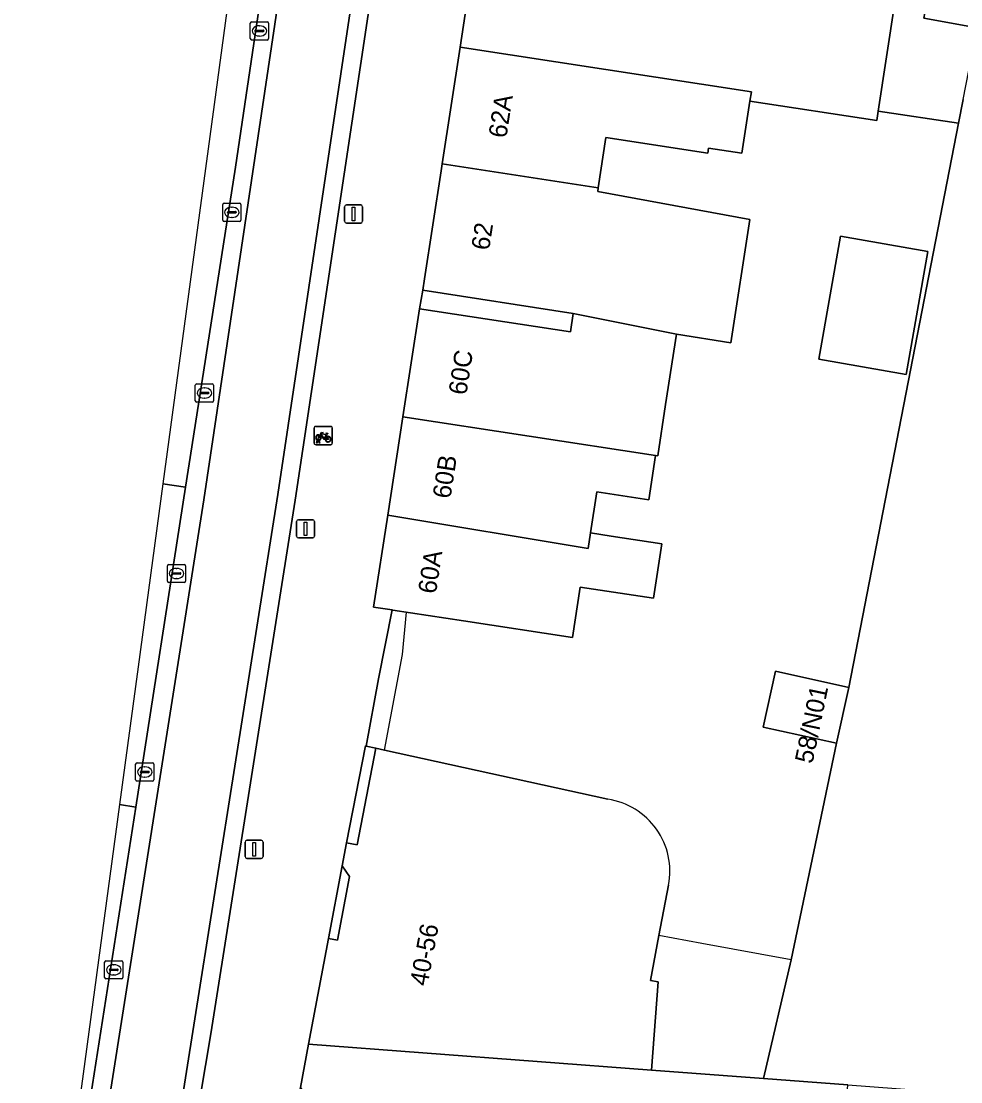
# Model space of a CAD drawing. Extents: x 160856 to 161310, y 384024 to 384878.
# Drawn here: x 161102.4 to 161154.1, y 384059 to 384117.4 of the extents above; entities that cross this region are included whole.
import ezdxf

# ---------------------------------------------------------------- set-up
doc = ezdxf.new("R2010")
doc.units = 0
for name, color, linetype in [('IMGEO_Erf', 7, 'Continuous'), ('IMGEO_Fietsenrek', 7, 'Continuous'), ('IMGEO_Fietspad_gesloten', 7, 'Continuous'), ('IMGEO_Fietspad_open', 7, 'Continuous'), ('IMGEO_Hek', 7, 'Continuous'), ('IMGEO_Kolk', 7, 'Continuous'), ('IMGEO_Lichtmast', 7, 'Continuous'), ('IMGEO_Pand', 7, 'Continuous'), ('IMGEO_Pand_nummerreeks', 7, 'Continuous'), ('IMGEO_Pand_overbouw', 7, 'Continuous'), ('IMGEO_Parkeervlak_open', 7, 'Continuous'), ('IMGEO_Voetpad_open', 7, 'Continuous')]:
    doc.layers.add(name, color=color, linetype=linetype)

msp = doc.modelspace()

# ---------------------------------------------------------------- linework, layer by layer
at = {"layer": 'IMGEO_Erf'}
for points in [[(161153.927, 384111.756), (161149.507, 384112.429), (161149.427, 384111.91), (161142.457, 384112.979), (161142.017, 384110.111), (161140.184, 384110.392), (161140.14, 384110.108), (161134.537, 384110.967), (161134.115, 384108.21), (161134.084, 384108.01), (161142.453, 384106.46), (161141.414, 384099.687), (161138.408, 384100.148), (161137.814, 384096.28), (161137.381, 384093.458), (161137.262, 384093.476), (161136.888, 384091.038), (161134.039, 384091.475), (161133.693, 384089.224), (161134.826, 384089.05), (161137.61, 384088.623), (161137.151, 384085.628), (161133.114, 384086.247), (161132.688, 384083.467), (161126.697, 384084.386), (161123.789, 384084.832), (161122.821, 384084.98), (161122.783, 384084.986), (161122.025, 384081.206), (161121.352, 384077.495), (161121.872, 384077.38), (161122.358, 384077.273), (161134.643, 384074.573)], [(161137.98, 384069.856), (161137.441, 384067.075), (161136.992, 384064.616), (161137.408, 384064.54), (161137.041, 384059.677), (161143.21, 384059.211), (161144.73, 384065.745), (161147.216, 384077.653), (161143.183, 384078.54), (161143.858, 384081.612), (161147.892, 384080.725), (161153.927, 384111.756)]]:
    msp.add_lwpolyline(points, dxfattribs=at)
for points in [[(161146.243, 384098.781), (161147.44, 384105.547), (161152.248, 384104.696), (161151.051, 384097.931)], [(161124.273, 384101.557), (161132.585, 384100.281), (161132.741, 384101.301), (161124.459, 384102.572)], [(161121.872, 384077.38), (161121.352, 384077.495), (161121.303, 384077.505), (161120.267, 384072.18), (161120.847, 384072.071)], [(161120.426, 384070.323), (161120.03, 384070.92), (161119.275, 384066.912), (161119.767, 384066.821)]]:
    msp.add_lwpolyline(points, close=True, dxfattribs=at)
msp.add_arc((161134.052, 384070.616), 4.001, 349.04709, 81.50723, dxfattribs=at)
at = {"layer": 'IMGEO_Fietsenrek'}
for p, q in [((161118.486, 384094.152), (161118.486, 384094.993)), ((161118.486, 384094.993), (161118.486, 384094.152)), ((161118.561, 384095.077), (161119.402, 384095.077)), ((161119.402, 384095.077), (161118.561, 384095.077)), ((161119.486, 384095.002), (161119.486, 384094.161)), ((161119.486, 384094.161), (161119.486, 384095.002)), ((161118.613, 384094.161), (161118.652, 384094.321)), ((161118.682, 384094.309), (161118.647, 384094.161)), ((161118.724, 384094.333), (161118.723, 384094.337)), ((161118.765, 384094.161), (161118.731, 384094.303)), ((161118.755, 384094.344), (161118.756, 384094.337)), ((161118.763, 384094.307), (161118.798, 384094.161)), ((161119.173, 384094.626), (161119.209, 384094.531)), ((161119.411, 384094.077), (161118.57, 384094.077)), ((161118.57, 384094.077), (161119.411, 384094.077)), ((161118.647, 384094.161), (161118.613, 384094.161)), ((161118.798, 384094.161), (161118.765, 384094.161))]:
    msp.add_line(p, q, dxfattribs=at)
for points in [[(161118.82, 384094.551), (161118.768, 384094.461), (161118.728, 384094.436), (161118.729, 384094.483), (161118.784, 384094.577)], [(161118.799, 384094.603), (161118.894, 384094.767), (161118.98, 384094.753), (161118.982, 384094.744), (161118.926, 384094.733), (161118.899, 384094.688), (161119.155, 384094.647)], [(161119.095, 384094.359), (161119.045, 384094.359), (161118.854, 384094.61), (161118.835, 384094.578)], [(161119.142, 384094.622), (161118.885, 384094.663), (161118.868, 384094.634), (161119.035, 384094.414), (161119.142, 384094.622)], [(161119.19, 384094.524), (161119.16, 384094.601), (161119.051, 384094.383), (161119.094, 384094.383)], [(161119.124, 384094.383), (161119.244, 384094.382), (161119.2, 384094.496)], [(161119.22, 384094.503), (161119.275, 384094.358), (161119.125, 384094.358)], [(161119.155, 384094.647), (161119.18, 384094.696), (161119.174, 384094.7), (161119.151, 384094.704), (161119.139, 384094.711), (161119.138, 384094.714), (161119.14, 384094.719), (161119.235, 384094.704), (161119.237, 384094.694), (161119.227, 384094.681), (161119.215, 384094.675), (161119.201, 384094.681), (161119.173, 384094.626)]]:
    msp.add_lwpolyline(points, dxfattribs=at)
for centre, radius, start, end in [((161118.564, 384094.999), 0.0779, 92.4484, 184.28452), ((161118.564, 384094.999), 0.0779, 92.4484, 184.28452), ((161119.408, 384094.999), 0.0779, 2.4484, 94.28452), ((161119.408, 384094.999), 0.0779, 2.4484, 94.28452), ((161118.726, 384094.462), 0.159, 62.67661, 242.13685), ((161118.726, 384094.462), 0.129, 63.31916, 238.90302), ((161118.706, 384094.333), 0.0499, 12.8025, 158.69338), ((161118.726, 384094.462), 0.159, 253.99666, 271.78671), ((161118.706, 384094.333), 0.0174, 12.8025, 163.45023), ((161118.726, 384094.462), 0.129, 253.41502, 269.02044), ((161118.726, 384094.462), 0.129, 283.60429, 43.43025), ((161118.726, 384094.462), 0.159, 283.5766, 46.60424), ((161119.253, 384094.378), 0.159, 113.3408, 178.32165), ((161119.253, 384094.378), 0.159, 187.0065, 105.77075), ((161119.253, 384094.378), 0.129, 113.92302, 177.95563), ((161119.253, 384094.378), 0.129, 188.67146, 104.58832), ((161118.564, 384094.155), 0.0779, 182.4484, 274.28452), ((161118.564, 384094.155), 0.0779, 182.4484, 274.28452), ((161119.408, 384094.155), 0.0779, 272.4484, 4.28452), ((161119.408, 384094.155), 0.0779, 272.4484, 4.28452)]:
    msp.add_arc(centre, radius, start, end, dxfattribs=at)
at = {"layer": 'IMGEO_Fietspad_gesloten'}
for points in [[(161102.374, 384034.314), (161107.731, 384033.904), (161108.123, 384035.73), (161110.192, 384046.38), (161110.393, 384047.415), (161109.564, 384047.564), (161116.482, 384091.339), (161122.797, 384133.458), (161124.195, 384142.785), (161126.322, 384157.442), (161128.16, 384170.784)], [(161121.567, 384152.354), (161112.414, 384091.035), (161106.696, 384054.799)]]:
    msp.add_lwpolyline(points, dxfattribs=at)
at = {"layer": 'IMGEO_Fietspad_open'}
for points in [[(161128.16, 384170.784), (161126.322, 384157.442), (161124.195, 384142.785), (161122.797, 384133.458), (161116.482, 384091.339), (161109.564, 384047.564), (161110.393, 384047.415), (161110.455, 384047.735), (161112.803, 384061.669), (161117.44, 384091.02), (161122.357, 384123.74), (161123.782, 384133.28), (161125.557, 384145.161)], [(161112.414, 384091.035), (161121.567, 384152.354)], [(161120.417, 384151.506), (161119.864, 384147.777), (161119.588, 384145.918), (161119.212, 384143.381), (161118.477, 384138.424), (161117.471, 384131.639), (161116.844, 384127.41), (161114.166, 384109.346), (161111.766, 384093.963), (161111.419, 384091.74), (161108.674, 384074.147), (161105.652, 384054.776), (161104.074, 384045.306), (161103.532, 384042.053), (161104.491, 384041.874)], [(161106.696, 384054.799), (161112.414, 384091.035)]]:
    msp.add_lwpolyline(points, dxfattribs=at)
at = {"layer": 'IMGEO_Hek'}
msp.add_lwpolyline([(161122.358, 384077.273), (161123.345, 384082.536), (161123.571, 384084.865)], dxfattribs=at)
at = {"layer": 'IMGEO_Kolk'}
for p, q in [((161114.974, 384116.408), (161114.974, 384117.26)), ((161115.049, 384117.334), (161115.901, 384117.334)), ((161115.462, 384117.114), (161115.487, 384117.114)), ((161115.975, 384117.26), (161115.975, 384116.408)), ((161115.233, 384116.828), (161115.233, 384116.84)), ((161115.671, 384116.791), (161115.273, 384116.791)), ((161115.276, 384116.877), (161115.674, 384116.877)), ((161115.485, 384116.554), (161115.46, 384116.554)), ((161115.717, 384116.84), (161115.717, 384116.828)), ((161115.901, 384116.334), (161115.049, 384116.334)), ((161113.461, 384106.431), (161113.461, 384107.283)), ((161113.536, 384107.357), (161114.388, 384107.357)), ((161113.949, 384107.137), (161113.974, 384107.137)), ((161114.462, 384107.283), (161114.462, 384106.431)), ((161113.72, 384106.851), (161113.72, 384106.863)), ((161114.158, 384106.814), (161113.76, 384106.814)), ((161113.763, 384106.9), (161114.161, 384106.9)), ((161113.972, 384106.577), (161113.947, 384106.577)), ((161114.204, 384106.863), (161114.204, 384106.851)), ((161114.388, 384106.357), (161113.536, 384106.357)), ((161111.95, 384096.491), (161111.95, 384097.343)), ((161112.025, 384097.417), (161112.877, 384097.417)), ((161112.438, 384097.197), (161112.463, 384097.197)), ((161112.951, 384097.343), (161112.951, 384096.491)), ((161112.209, 384096.911), (161112.209, 384096.923)), ((161112.647, 384096.874), (161112.249, 384096.874)), ((161112.252, 384096.96), (161112.65, 384096.96)), ((161112.461, 384096.637), (161112.436, 384096.637)), ((161112.693, 384096.923), (161112.693, 384096.911)), ((161112.877, 384096.417), (161112.025, 384096.417)), ((161110.413, 384086.567), (161110.413, 384087.419)), ((161110.488, 384087.493), (161111.34, 384087.493)), ((161110.901, 384087.273), (161110.926, 384087.273)), ((161111.414, 384087.419), (161111.414, 384086.567)), ((161110.672, 384086.987), (161110.672, 384086.999)), ((161111.11, 384086.95), (161110.712, 384086.95)), ((161110.715, 384087.036), (161111.113, 384087.036)), ((161110.924, 384086.713), (161110.899, 384086.713)), ((161111.156, 384086.999), (161111.156, 384086.987)), ((161111.34, 384086.493), (161110.488, 384086.493)), ((161108.668, 384075.65), (161108.668, 384076.502)), ((161108.743, 384076.576), (161109.595, 384076.576)), ((161108.97, 384076.119), (161109.368, 384076.119)), ((161109.156, 384076.356), (161109.181, 384076.356)), ((161109.669, 384076.502), (161109.669, 384075.65)), ((161109.595, 384075.576), (161108.743, 384075.576)), ((161108.927, 384076.07), (161108.927, 384076.082)), ((161109.365, 384076.033), (161108.967, 384076.033)), ((161109.179, 384075.796), (161109.154, 384075.796)), ((161109.411, 384076.082), (161109.411, 384076.07)), ((161106.962, 384064.767), (161106.962, 384065.619)), ((161107.037, 384065.693), (161107.889, 384065.693)), ((161107.963, 384065.619), (161107.963, 384064.767)), ((161107.221, 384065.187), (161107.221, 384065.199)), ((161107.659, 384065.15), (161107.261, 384065.15)), ((161107.264, 384065.236), (161107.662, 384065.236)), ((161107.45, 384065.473), (161107.475, 384065.473)), ((161107.705, 384065.199), (161107.705, 384065.187)), ((161107.889, 384064.693), (161107.037, 384064.693)), ((161107.473, 384064.913), (161107.448, 384064.913))]:
    msp.add_line(p, q, dxfattribs=at)
for points in [[(161114.974, 384116.408), (161114.974, 384117.26)], [(161115.049, 384117.334), (161115.901, 384117.334)], [(161115.975, 384117.26), (161115.975, 384116.408)], [(161115.901, 384116.334), (161115.049, 384116.334)], [(161113.461, 384106.431), (161113.461, 384107.283)], [(161113.536, 384107.357), (161114.388, 384107.357)], [(161114.462, 384107.283), (161114.462, 384106.431)], [(161114.388, 384106.357), (161113.536, 384106.357)], [(161111.95, 384096.491), (161111.95, 384097.343)], [(161112.025, 384097.417), (161112.877, 384097.417)], [(161112.951, 384097.343), (161112.951, 384096.491)], [(161112.877, 384096.417), (161112.025, 384096.417)], [(161110.413, 384086.567), (161110.413, 384087.419)], [(161110.488, 384087.493), (161111.34, 384087.493)], [(161111.414, 384087.419), (161111.414, 384086.567)], [(161111.34, 384086.493), (161110.488, 384086.493)], [(161108.668, 384075.65), (161108.668, 384076.502)], [(161108.743, 384076.576), (161109.595, 384076.576)], [(161109.669, 384076.502), (161109.669, 384075.65)], [(161109.595, 384075.576), (161108.743, 384075.576)], [(161106.962, 384064.767), (161106.962, 384065.619)], [(161107.037, 384065.693), (161107.889, 384065.693)], [(161107.963, 384065.619), (161107.963, 384064.767)], [(161107.889, 384064.693), (161107.037, 384064.693)]]:
    msp.add_lwpolyline(points, dxfattribs=at)
for centre, radius, start, end in [((161115.051, 384117.258), 0.0765, 91.55205, 178.44795), ((161115.051, 384117.258), 0.0765, 91.55205, 178.44795), ((161115.899, 384117.258), 0.0765, 1.55205, 88.44795), ((161115.899, 384117.258), 0.0765, 1.55205, 88.44795), ((161115.051, 384116.41), 0.0765, 181.55205, 268.44795), ((161115.051, 384116.41), 0.0765, 181.55205, 268.44795), ((161115.273, 384116.837), 0.0403, 85.87752, 175.75265), ((161115.27, 384116.827), 0.0366, 178.93798, 274.71019), ((161115.674, 384116.834), 0.043, 264.86636, 352.45326), ((161115.678, 384116.839), 0.0386, 1.73085, 96.63898), ((161115.899, 384116.41), 0.0765, 271.55205, 358.44795), ((161115.899, 384116.41), 0.0765, 271.55205, 358.44795), ((161113.538, 384107.281), 0.0765, 91.55205, 178.44795), ((161113.538, 384107.281), 0.0765, 91.55205, 178.44795), ((161114.386, 384107.281), 0.0765, 1.55205, 88.44795), ((161114.386, 384107.281), 0.0765, 1.55205, 88.44795), ((161113.76, 384106.86), 0.0403, 85.87752, 175.75265), ((161113.757, 384106.85), 0.0366, 178.93798, 274.71019), ((161114.161, 384106.857), 0.043, 264.86636, 352.45326), ((161114.165, 384106.862), 0.0386, 1.73085, 96.63898), ((161113.538, 384106.433), 0.0765, 181.55205, 268.44795), ((161113.538, 384106.433), 0.0765, 181.55205, 268.44795), ((161114.386, 384106.433), 0.0765, 271.55205, 358.44795), ((161114.386, 384106.433), 0.0765, 271.55205, 358.44795), ((161112.027, 384097.341), 0.0765, 91.55205, 178.44795), ((161112.027, 384097.341), 0.0765, 91.55205, 178.44795), ((161112.875, 384097.341), 0.0765, 1.55205, 88.44795), ((161112.875, 384097.341), 0.0765, 1.55205, 88.44795), ((161112.249, 384096.92), 0.0403, 85.87752, 175.75265), ((161112.246, 384096.91), 0.0366, 178.93798, 274.71019), ((161112.65, 384096.917), 0.043, 264.86636, 352.45326), ((161112.654, 384096.922), 0.0386, 1.73085, 96.63898), ((161112.027, 384096.493), 0.0765, 181.55205, 268.44795), ((161112.027, 384096.493), 0.0765, 181.55205, 268.44795), ((161112.875, 384096.493), 0.0765, 271.55205, 358.44795), ((161112.875, 384096.493), 0.0765, 271.55205, 358.44795), ((161110.49, 384087.417), 0.0765, 91.55205, 178.44795), ((161110.49, 384087.417), 0.0765, 91.55205, 178.44795), ((161111.338, 384087.417), 0.0765, 1.55205, 88.44795), ((161111.338, 384087.417), 0.0765, 1.55205, 88.44795), ((161110.712, 384086.996), 0.0403, 85.87752, 175.75265), ((161110.709, 384086.986), 0.0366, 178.93798, 274.71019), ((161111.113, 384086.993), 0.043, 264.86636, 352.45326), ((161111.117, 384086.998), 0.0386, 1.73085, 96.63898), ((161110.49, 384086.569), 0.0765, 181.55205, 268.44795), ((161110.49, 384086.569), 0.0765, 181.55205, 268.44795), ((161111.338, 384086.569), 0.0765, 271.55205, 358.44795), ((161111.338, 384086.569), 0.0765, 271.55205, 358.44795), ((161108.745, 384076.5), 0.0765, 91.55205, 178.44795), ((161108.745, 384076.5), 0.0765, 91.55205, 178.44795), ((161108.967, 384076.079), 0.0403, 85.87752, 175.75265), ((161109.372, 384076.081), 0.0386, 1.73085, 96.63898), ((161109.593, 384076.5), 0.0765, 1.55205, 88.44795), ((161109.593, 384076.5), 0.0765, 1.55205, 88.44795), ((161108.745, 384075.652), 0.0765, 181.55205, 268.44795), ((161108.745, 384075.652), 0.0765, 181.55205, 268.44795), ((161108.964, 384076.069), 0.0366, 178.93798, 274.71019), ((161109.368, 384076.076), 0.043, 264.86636, 352.45326), ((161109.593, 384075.652), 0.0765, 271.55205, 358.44795), ((161109.593, 384075.652), 0.0765, 271.55205, 358.44795), ((161107.039, 384065.617), 0.0765, 91.55205, 178.44795), ((161107.039, 384065.617), 0.0765, 91.55205, 178.44795), ((161107.887, 384065.617), 0.0765, 1.55205, 88.44795), ((161107.887, 384065.617), 0.0765, 1.55205, 88.44795), ((161107.261, 384065.196), 0.0403, 85.87752, 175.75265), ((161107.258, 384065.186), 0.0366, 178.93798, 274.71019), ((161107.662, 384065.193), 0.043, 264.86636, 352.45326), ((161107.666, 384065.198), 0.0386, 1.73085, 96.63898), ((161107.039, 384064.769), 0.0765, 181.55205, 268.44795), ((161107.039, 384064.769), 0.0765, 181.55205, 268.44795), ((161107.887, 384064.769), 0.0765, 271.55205, 358.44795), ((161107.887, 384064.769), 0.0765, 271.55205, 358.44795)]:
    msp.add_arc(centre, radius, start, end, dxfattribs=at)
for centre, major_axis, ratio, start_param, end_param in [((161115.461, 384116.834), (-0.387, 0.002), 0.722429, 4.712389, 7.853982), ((161115.486, 384116.834), (-0.39, 0.002), 0.717154, 1.570796, 4.712389), ((161113.948, 384106.857), (-0.387, 0.002), 0.722429, 4.712389, 7.853982), ((161113.973, 384106.857), (-0.39, 0.002), 0.717154, 1.570796, 4.712389), ((161112.437, 384096.917), (-0.387, 0.002), 0.722429, 4.712389, 7.853982), ((161112.462, 384096.917), (-0.39, 0.002), 0.717154, 1.570796, 4.712389), ((161110.9, 384086.993), (-0.387, 0.002), 0.722429, 4.712389, 7.853982), ((161110.925, 384086.993), (-0.39, 0.002), 0.717154, 1.570796, 4.712389), ((161109.155, 384076.076), (-0.387, 0.002), 0.722429, 4.712389, 7.853982), ((161109.18, 384076.076), (-0.39, 0.002), 0.717154, 1.570796, 4.712389), ((161107.449, 384065.193), (-0.387, 0.002), 0.722429, 4.712389, 7.853982), ((161107.474, 384065.193), (-0.39, 0.002), 0.717154, 1.570796, 4.712389)]:
    msp.add_ellipse(centre, major_axis=major_axis, ratio=ratio, start_param=start_param, end_param=end_param, dxfattribs=at)
at = {"layer": 'IMGEO_Lichtmast'}
for p, q in [((161120.157, 384106.365), (161120.157, 384107.165)), ((161120.157, 384107.165), (161120.157, 384106.365)), ((161120.257, 384107.265), (161121.047, 384107.265)), ((161121.047, 384107.265), (161120.257, 384107.265)), ((161121.147, 384107.165), (161121.147, 384106.365)), ((161121.147, 384106.365), (161121.147, 384107.165)), ((161121.047, 384106.265), (161120.257, 384106.265)), ((161120.257, 384106.265), (161121.047, 384106.265)), ((161117.517, 384089.049), (161117.517, 384089.849)), ((161117.517, 384089.849), (161117.517, 384089.049)), ((161117.617, 384089.949), (161118.407, 384089.949)), ((161118.407, 384089.949), (161117.617, 384089.949)), ((161118.507, 384089.849), (161118.507, 384089.049)), ((161118.507, 384089.049), (161118.507, 384089.849)), ((161118.407, 384088.949), (161117.617, 384088.949)), ((161117.617, 384088.949), (161118.407, 384088.949)), ((161114.686, 384071.422), (161114.686, 384072.222)), ((161114.686, 384072.222), (161114.686, 384071.422)), ((161114.786, 384072.322), (161115.576, 384072.322)), ((161115.576, 384072.322), (161114.786, 384072.322)), ((161115.676, 384072.222), (161115.676, 384071.422)), ((161115.676, 384071.422), (161115.676, 384072.222)), ((161115.576, 384071.322), (161114.786, 384071.322)), ((161114.786, 384071.322), (161115.576, 384071.322))]:
    msp.add_line(p, q, dxfattribs=at)
for points in [[(161120.577, 384107.14), (161120.727, 384107.14), (161120.727, 384106.39), (161120.577, 384106.39), (161120.577, 384107.14)], [(161117.937, 384089.824), (161118.087, 384089.824), (161118.087, 384089.074), (161117.937, 384089.074), (161117.937, 384089.824)], [(161115.106, 384072.197), (161115.256, 384072.197), (161115.256, 384071.447), (161115.106, 384071.447), (161115.106, 384072.197)]]:
    msp.add_lwpolyline(points, dxfattribs=at)
for centre, start, end in [((161120.257, 384107.165), 90, 180), ((161120.257, 384107.165), 90, 180), ((161121.047, 384107.165), 0, 90), ((161121.047, 384107.165), 360, 90), ((161120.257, 384106.365), 180, 270), ((161120.257, 384106.365), 180, 270), ((161121.047, 384106.365), 270, 0), ((161121.047, 384106.365), 270, 0), ((161117.617, 384089.849), 90, 180), ((161117.617, 384089.849), 90, 180), ((161118.407, 384089.849), 0, 90), ((161118.407, 384089.849), 360, 90), ((161117.617, 384089.049), 180, 270), ((161117.617, 384089.049), 180, 270), ((161118.407, 384089.049), 270, 0), ((161118.407, 384089.049), 270, 0), ((161114.786, 384072.222), 90, 180), ((161114.786, 384072.222), 90, 180), ((161115.576, 384072.222), 0, 90), ((161115.576, 384072.222), 360, 90), ((161114.786, 384071.422), 180, 270), ((161114.786, 384071.422), 180, 270), ((161115.576, 384071.422), 270, 0), ((161115.576, 384071.422), 270, 0)]:
    msp.add_arc(centre, 0.1, start, end, dxfattribs=at)
at = {"layer": 'IMGEO_Pand'}
for points in [[(161161.061, 384126.511), (161153.888, 384127.815), (161152.126, 384118.118), (161152.021, 384117.543), (161154.949, 384117.011), (161155.125, 384116.979), (161160.044, 384116.084), (161160.167, 384117.348), (161160.537, 384121.14), (161160.79, 384123.737)], [(161150.423, 384118.405), (161127.497, 384122.367), (161126.509, 384115.933), (161142.536, 384113.491), (161142.457, 384112.979), (161149.427, 384111.91), (161149.507, 384112.429)], [(161154.949, 384117.011), (161152.021, 384117.543), (161152.126, 384118.118), (161150.423, 384118.405), (161149.507, 384112.429), (161153.927, 384111.756), (161154.18, 384113.056)], [(161142.457, 384112.979), (161142.536, 384113.491), (161126.509, 384115.933), (161125.526, 384109.528), (161134.115, 384108.21), (161134.537, 384110.967), (161140.14, 384110.108), (161140.184, 384110.392), (161142.017, 384110.111)], [(161125.526, 384109.528), (161125.467, 384109.142), (161124.554, 384103.191), (161124.459, 384102.572), (161132.741, 384101.301), (161138.408, 384100.148), (161141.414, 384099.687), (161142.453, 384106.46), (161134.084, 384108.01), (161134.115, 384108.21)], [(161146.243, 384098.781), (161151.051, 384097.931), (161152.248, 384104.696), (161147.44, 384105.547)], [(161138.408, 384100.148), (161132.741, 384101.301), (161132.585, 384100.281), (161124.273, 384101.557), (161123.361, 384095.614), (161137.262, 384093.476), (161137.381, 384093.458), (161137.814, 384096.28)], [(161137.262, 384093.476), (161123.361, 384095.614), (161122.531, 384090.204), (161133.567, 384088.368), (161133.693, 384089.224), (161134.039, 384091.475), (161136.888, 384091.038)], [(161137.61, 384088.623), (161134.826, 384089.05), (161133.693, 384089.224), (161133.567, 384088.368), (161122.531, 384090.204), (161121.755, 384085.144), (161122.783, 384084.986), (161122.821, 384084.98), (161123.789, 384084.832), (161126.697, 384084.386), (161132.688, 384083.467), (161133.114, 384086.247), (161137.151, 384085.628)], [(161147.216, 384077.653), (161147.892, 384080.725), (161143.858, 384081.612), (161143.183, 384078.54)], [(161147.836, 384058.861), (161143.21, 384059.211), (161137.041, 384059.677), (161118.18, 384061.103), (161117.732, 384058.725), (161119.135, 384056.567), (161118.39, 384052.687), (161116.339, 384051.327), (161116.323, 384051.109), (161116.058, 384047.608), (161117.792, 384045.395), (161120.645, 384045.179), (161131.253, 384044.378), (161131.212, 384043.825), (161146.612, 384042.661)]]:
    msp.add_lwpolyline(points, close=True, dxfattribs=at)
msp.add_lwpolyline([(161134.643, 384074.573), (161122.358, 384077.273), (161121.872, 384077.38), (161120.847, 384072.071), (161120.267, 384072.18), (161120.03, 384070.92), (161120.426, 384070.323), (161119.767, 384066.821), (161119.275, 384066.912), (161118.18, 384061.103), (161137.041, 384059.677), (161137.408, 384064.54), (161136.992, 384064.616), (161137.441, 384067.075), (161137.98, 384069.856)], dxfattribs=at)
msp.add_arc((161134.052, 384070.616), 4.001, 349.04709, 81.50723, dxfattribs=at)
at = {"layer": 'IMGEO_Pand_overbouw'}
msp.add_lwpolyline([(161139.812, 384066.642), (161137.441, 384067.075), (161136.992, 384064.616), (161137.408, 384064.54), (161137.041, 384059.677), (161143.21, 384059.211), (161144.73, 384065.745)], close=True, dxfattribs=at)
at = {"layer": 'IMGEO_Parkeervlak_open'}
for points in [[(161110.171, 384091.93), (161111.419, 384091.74), (161111.766, 384093.963), (161114.166, 384109.346), (161116.844, 384127.41), (161115.013, 384127.711)], [(161103.867, 384045.347), (161104.074, 384045.306), (161105.652, 384054.776), (161108.674, 384074.147), (161107.783, 384074.281)]]:
    msp.add_lwpolyline(points, close=True, dxfattribs=at)
msp.add_lwpolyline([(161154.18, 384113.056), (161153.927, 384111.756), (161147.892, 384080.725), (161147.216, 384077.653), (161144.73, 384065.745), (161143.21, 384059.211), (161147.836, 384058.861), (161166.449, 384057.454)], dxfattribs=at)
at = {"layer": 'IMGEO_Voetpad_open'}
for points in [[(161129.156, 384170.412), (161125.557, 384145.161), (161123.782, 384133.28), (161122.357, 384123.74), (161117.44, 384091.02), (161112.803, 384061.669), (161110.455, 384047.735), (161110.393, 384047.415), (161110.192, 384046.38)], [(161120.258, 384040.124), (161120.605, 384044.661), (161115.208, 384045.087), (161116.323, 384051.109), (161116.339, 384051.327), (161117.732, 384058.725), (161118.18, 384061.103), (161119.275, 384066.912), (161120.03, 384070.92), (161120.267, 384072.18), (161121.303, 384077.505), (161121.352, 384077.495), (161122.025, 384081.206), (161122.783, 384084.986), (161121.755, 384085.144), (161122.531, 384090.204), (161123.361, 384095.614), (161124.273, 384101.557), (161124.459, 384102.572), (161124.554, 384103.191), (161125.467, 384109.142), (161125.526, 384109.528), (161126.509, 384115.933), (161127.497, 384122.367)], [(161110.171, 384091.93), (161108.808, 384081.856), (161107.783, 384074.281), (161108.674, 384074.147), (161111.419, 384091.74), (161110.171, 384091.93)]]:
    msp.add_lwpolyline(points, dxfattribs=at)

# ---------------------------------------------------------------- texts
at = {"layer": 'IMGEO_Pand_nummerreeks'}
for s, rotation, p in [('62A', 81.27406, (161129.056, 384110.904)), ('62', 81.27611, (161128.109, 384104.732)), ('60C', 81.27979, (161126.857, 384096.772)), ('60B', 81.27979, (161125.983, 384091.071)), ('60A', 81.27979, (161125.18, 384085.836)), ('58/N01', 78.31063, (161145.893, 384076.492)), ('40-56', 79.54946, (161124.72, 384064.26))]:
    msp.add_text(s, height=1, rotation=rotation, dxfattribs=at).set_placement(p)

doc.saveas('drawing.dxf')
